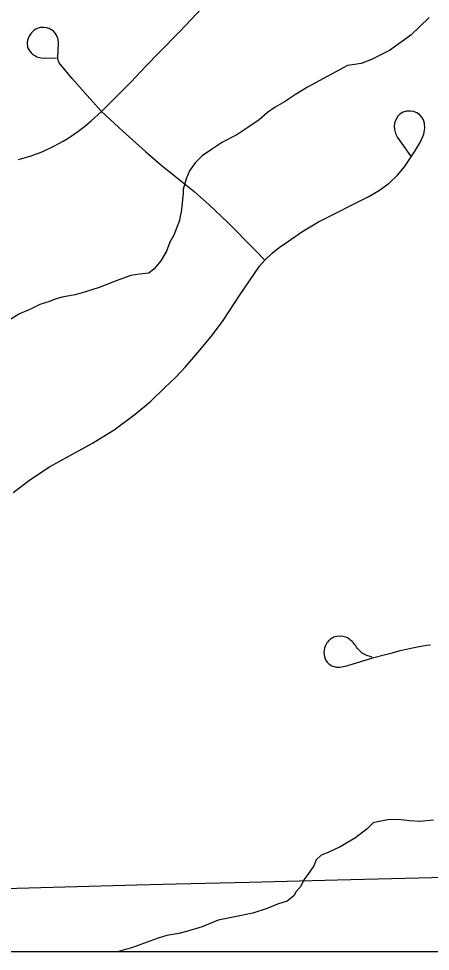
# Model space of a CAD drawing. Extents: x -59 to 82, y -3 to 49.
# Drawn here: x -12.1418 to -11.961, y 28.5482 to 28.9581 of the extents above; entities that cross this region are included whole.
import ezdxf

# ---------------------------------------------------------------- set-up
doc = ezdxf.new("R2010")
doc.units = 0
for name, color, linetype in [('GM_X_City_Street', 7, 'Continuous'), ('GM_X_Corporation', 7, 'Continuous'), ('GM_X_County_Road', 7, 'Continuous'), ('GM_X_Minor_River', 7, 'Continuous'), ('SH_Data', 7, 'Continuous')]:
    doc.layers.add(name, color=color, linetype=linetype)

msp = doc.modelspace()

# ---------------------------------------------------------------- linework, layer by layer
at = {"layer": 'GM_X_City_Street'}
for points in [[(-12.105381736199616, 28.91729018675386), (-12.099081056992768, 28.923590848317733), (-12.09251939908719, 28.930177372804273), (-12.085653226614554, 28.93746606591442), (-12.08039024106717, 28.942890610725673), (-12.071044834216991, 28.952509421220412), (-12.061345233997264, 28.962656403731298)], [(-12.105381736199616, 28.91729018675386), (-12.11170730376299, 28.924268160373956), (-12.118343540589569, 28.931774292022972), (-12.12354440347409, 28.938093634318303), (-12.123960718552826, 28.938665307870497), (-12.124277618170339, 28.939373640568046), (-12.124439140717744, 28.94004474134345), (-12.124538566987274, 28.940715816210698), (-12.124308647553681, 28.947339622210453), (-12.124482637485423, 28.948911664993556), (-12.124588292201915, 28.949383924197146), (-12.124762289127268, 28.94989967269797), (-12.125222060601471, 28.950887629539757), (-12.125507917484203, 28.95135364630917), (-12.125818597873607, 28.951801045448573), (-12.126533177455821, 28.9526212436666), (-12.126968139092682, 28.952963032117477), (-12.127427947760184, 28.953273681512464), (-12.12790641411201, 28.953540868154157), (-12.12840971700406, 28.95377077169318), (-12.128931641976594, 28.95396340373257), (-12.129466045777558, 28.954106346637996), (-12.130553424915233, 28.95424925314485), (-12.13221868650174, 28.95418713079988), (-12.132740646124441, 28.954062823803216), (-12.133262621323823, 28.953895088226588), (-12.13376593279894, 28.95369000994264), (-12.134250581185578, 28.95344768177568), (-12.134903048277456, 28.95306866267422), (-12.13557411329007, 28.952509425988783), (-12.136151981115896, 28.95188184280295), (-12.136649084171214, 28.95129150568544), (-12.13694113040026, 28.95083792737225), (-12.137195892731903, 28.950359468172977), (-12.13741338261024, 28.949862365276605), (-12.137767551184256, 28.948905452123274), (-12.137898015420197, 28.948445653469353), (-12.138009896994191, 28.94750119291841), (-12.13784831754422, 28.94560599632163), (-12.137699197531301, 28.94515238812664), (-12.137512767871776, 28.944711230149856), (-12.137214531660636, 28.944220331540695), (-12.136878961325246, 28.943754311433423), (-12.13651237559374, 28.94331934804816), (-12.136114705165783, 28.94290301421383), (-12.135685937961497, 28.94252402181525), (-12.135232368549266, 28.94217602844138), (-12.134753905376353, 28.94185912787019), (-12.134250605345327, 28.941579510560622), (-12.13373485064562, 28.941337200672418), (-12.1331942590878, 28.941132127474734), (-12.132647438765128, 28.940970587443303), (-12.132088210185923, 28.94084630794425), (-12.130373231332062, 28.940728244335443), (-12.125209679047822, 28.940958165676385)], [(-12.144204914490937, 28.749824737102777), (-12.136437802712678, 28.755740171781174), (-12.12829788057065, 28.76110883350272), (-12.119797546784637, 28.765837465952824), (-12.10943305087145, 28.771460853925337), (-12.099907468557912, 28.77738248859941), (-12.090568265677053, 28.78431697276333), (-12.083820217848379, 28.790052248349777), (-12.077712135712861, 28.79578746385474), (-12.07280953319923, 28.800596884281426), (-12.068466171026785, 28.805033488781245), (-12.062271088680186, 28.812340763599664), (-12.056629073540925, 28.819088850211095), (-12.052006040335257, 28.82547034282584), (-12.044512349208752, 28.836934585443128), (-12.038596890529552, 28.845720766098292), (-12.035987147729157, 28.849343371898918), (-12.033719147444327, 28.85199039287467), (-12.0304134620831, 28.855109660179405), (-12.027387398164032, 28.85747088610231), (-12.023802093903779, 28.859962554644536), (-12.017420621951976, 28.86440535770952), (-12.010113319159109, 28.86874873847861), (-11.988042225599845, 28.880007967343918), (-11.983388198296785, 28.882710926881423), (-11.979131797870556, 28.885768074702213), (-11.975434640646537, 28.889278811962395), (-11.97242722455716, 28.893013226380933), (-11.968058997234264, 28.89953140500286), (-11.965424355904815, 28.903974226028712), (-11.963964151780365, 28.90731097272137), (-11.963411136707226, 28.91000771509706), (-11.963547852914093, 28.912089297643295), (-11.964020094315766, 28.91358677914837), (-11.964747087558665, 28.914786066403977), (-11.965784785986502, 28.915929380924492), (-11.96698403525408, 28.91670606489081), (-11.968438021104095, 28.91727774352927), (-11.969947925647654, 28.917488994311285), (-11.971507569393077, 28.9173833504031), (-11.972911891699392, 28.916967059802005), (-11.974372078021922, 28.916134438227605), (-11.975304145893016, 28.915202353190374), (-11.976087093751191, 28.91400313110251), (-11.976658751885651, 28.91259884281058), (-11.976919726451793, 28.910983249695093), (-11.976814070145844, 28.90932421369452), (-11.976348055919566, 28.907603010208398), (-11.975478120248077, 28.90591286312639), (-11.973682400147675, 28.903414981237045), (-11.969705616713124, 28.89785992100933)], [(-12.141806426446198, 28.89624434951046), (-12.138842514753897, 28.897045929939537), (-12.136251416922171, 28.897847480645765), (-12.131187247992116, 28.899786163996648), (-12.126303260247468, 28.90209145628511), (-12.124165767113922, 28.903203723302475), (-12.122183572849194, 28.904334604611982), (-12.120027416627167, 28.905589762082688), (-12.11874741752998, 28.90642242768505), (-12.115795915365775, 28.908448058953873), (-12.112850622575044, 28.910753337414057), (-12.109899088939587, 28.91314562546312), (-12.105381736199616, 28.91729018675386)], [(-12.105381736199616, 28.91729018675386), (-12.09609848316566, 28.908622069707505), (-12.08615034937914, 28.89969297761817), (-12.079439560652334, 28.894026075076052), (-12.071976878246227, 28.887980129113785), (-12.064706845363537, 28.882126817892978), (-12.058089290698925, 28.876267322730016), (-12.050061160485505, 28.868618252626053), (-12.03816193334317, 28.856526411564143), (-12.033719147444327, 28.85199039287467)], [(-11.986563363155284, 28.67752211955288), (-11.987899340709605, 28.677863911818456), (-11.98853311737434, 28.678081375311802), (-11.989154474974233, 28.678329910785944), (-11.989757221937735, 28.678621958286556), (-11.990347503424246, 28.67894507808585), (-11.990912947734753, 28.67930548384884), (-11.99145979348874, 28.67969073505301), (-11.991987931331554, 28.68019402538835), (-11.992485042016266, 28.680722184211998), (-11.992951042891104, 28.6812814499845), (-11.993386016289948, 28.68186553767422), (-11.993789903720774, 28.68246825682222), (-11.994274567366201, 28.683114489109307), (-11.994796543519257, 28.683723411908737), (-11.995355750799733, 28.684301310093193), (-11.99595227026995, 28.68484189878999), (-11.996573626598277, 28.685345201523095), (-11.997232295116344, 28.685811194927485), (-11.997754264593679, 28.68605977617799), (-11.998294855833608, 28.686271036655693), (-11.998854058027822, 28.68643878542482), (-11.999419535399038, 28.68656309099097), (-12.00011547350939, 28.686662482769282), (-12.002308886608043, 28.686550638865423), (-12.002868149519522, 28.68642014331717), (-12.003396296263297, 28.68621508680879), (-12.003899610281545, 28.68597279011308), (-12.004384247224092, 28.68568695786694), (-12.004850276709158, 28.6853700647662), (-12.005285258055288, 28.685015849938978), (-12.005695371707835, 28.68463063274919), (-12.006074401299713, 28.684214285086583), (-12.006422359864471, 28.68377313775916), (-12.007223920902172, 28.68225077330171), (-12.00747248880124, 28.681399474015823), (-12.00763401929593, 28.68050471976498), (-12.007733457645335, 28.679460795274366), (-12.00755324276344, 28.67760290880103), (-12.007286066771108, 28.676764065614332), (-12.007093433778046, 28.676341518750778), (-12.006702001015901, 28.675726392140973), (-12.0063726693, 28.675316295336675), (-12.00601226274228, 28.674931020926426), (-12.00562080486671, 28.67458304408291), (-12.005204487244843, 28.674259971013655), (-12.00476332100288, 28.67396789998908), (-12.00430349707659, 28.673719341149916), (-12.003825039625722, 28.673501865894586), (-12.003327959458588, 28.67332166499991), (-12.002818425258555, 28.67317877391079), (-12.00230266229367, 28.673079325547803), (-12.001780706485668, 28.673017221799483), (-12.000885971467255, 28.673085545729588), (-12.000090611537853, 28.67317253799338), (-11.999295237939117, 28.673303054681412), (-11.998512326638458, 28.67347702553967), (-11.997735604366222, 28.673688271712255), (-11.99697755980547, 28.673943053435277), (-11.99575967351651, 28.67432209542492), (-11.985910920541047, 28.67726735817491), (-11.981368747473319, 28.678497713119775), (-11.977242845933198, 28.679566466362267), (-11.974260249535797, 28.680355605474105), (-11.97151381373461, 28.681045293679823), (-11.968935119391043, 28.68162937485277), (-11.966716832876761, 28.682064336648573), (-11.964392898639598, 28.682499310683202), (-11.962696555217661, 28.682735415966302), (-11.96099401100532, 28.682928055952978)]]:
    msp.add_lwpolyline(points, dxfattribs=at)
at = {"layer": 'GM_X_Corporation'}
msp.add_lwpolyline([(-12.43225661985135, 31.172704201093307), (-12.423700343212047, 30.704955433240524), (-12.405357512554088, 29.65746219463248), (-12.397310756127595, 29.16675382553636), (-12.283220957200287, 29.16948166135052), (-12.280381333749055, 28.997679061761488), (-12.2779144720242, 28.918678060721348), (-12.274447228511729, 28.850712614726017), (-12.272900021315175, 28.785002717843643), (-12.270265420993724, 28.59659086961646), (-12.269334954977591, 28.548176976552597), (-9.837660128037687, 28.548176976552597)], dxfattribs=at)
at = {"layer": 'GM_X_County_Road'}
msp.add_lwpolyline([(-12.25982322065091, 28.573846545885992), (-12.251751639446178, 28.574231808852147), (-12.242132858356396, 28.57469161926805), (-12.22295113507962, 28.575660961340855), (-12.211803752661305, 28.57585361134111), (-12.204204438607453, 28.5759964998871), (-12.175720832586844, 28.57582252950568), (-12.14256451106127, 28.57590330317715), (-12.08989101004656, 28.577407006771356), (-12.072536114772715, 28.577854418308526), (-12.04054180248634, 28.57856900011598), (-12.00184288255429, 28.579581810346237), (-11.948529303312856, 28.580874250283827), (-11.902498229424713, 28.58217290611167), (-11.887268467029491, 28.582464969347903), (-11.853952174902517, 28.58279586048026)], dxfattribs=at)
at = {"layer": 'GM_X_Minor_River'}
for points in [[(-11.961503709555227, 28.958636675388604), (-11.969649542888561, 28.950818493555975), (-11.978963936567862, 28.944108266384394), (-11.986833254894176, 28.94009690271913), (-11.991344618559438, 28.938458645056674), (-11.994371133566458, 28.937998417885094), (-11.997397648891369, 28.93753819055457), (-12.01498855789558, 28.927949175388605), (-12.020221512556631, 28.92476925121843), (-12.025073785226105, 28.92160069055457), (-12.02918552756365, 28.919210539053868), (-12.03254158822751, 28.9168412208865), (-12.036255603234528, 28.913701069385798), (-12.040727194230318, 28.910540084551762), (-12.045948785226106, 28.9069813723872), (-12.052318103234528, 28.903771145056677), (-12.057170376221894, 28.900602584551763), (-12.061272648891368, 28.89783175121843), (-12.06422908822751, 28.894710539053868), (-12.06679158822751, 28.89122190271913), (-12.068217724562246, 28.887761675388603), (-12.068907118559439, 28.88508175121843), (-12.069613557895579, 28.883161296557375), (-12.069562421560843, 28.881261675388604), (-12.069869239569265, 28.8785912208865), (-12.070168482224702, 28.875540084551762), (-12.070486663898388, 28.873250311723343), (-12.070814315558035, 28.8713412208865), (-12.071143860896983, 28.869430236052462), (-12.072210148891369, 28.866738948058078), (-12.073626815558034, 28.86289993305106), (-12.075441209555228, 28.859810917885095), (-12.076857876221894, 28.85597000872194), (-12.079401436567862, 28.851720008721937), (-12.082346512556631, 28.84822000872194), (-12.084571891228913, 28.846259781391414), (-12.088734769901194, 28.845769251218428), (-12.092522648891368, 28.845290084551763), (-12.09778401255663, 28.84325031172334), (-12.106431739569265, 28.8399813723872), (-12.112831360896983, 28.837911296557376), (-12.116977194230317, 28.83666319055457), (-12.12038249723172, 28.836191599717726), (-12.122647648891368, 28.835752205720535), (-12.125284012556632, 28.83492266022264), (-12.128670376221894, 28.833693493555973), (-12.132433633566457, 28.832452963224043), (-12.136558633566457, 28.830443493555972), (-12.141441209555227, 28.82841319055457), (-12.145174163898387, 28.82603440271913)], [(-11.965659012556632, 28.605231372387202), (-11.97022151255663, 28.60549084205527), (-11.97517605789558, 28.606121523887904), (-11.979730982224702, 28.606002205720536), (-11.984265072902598, 28.605123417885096), (-11.986153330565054, 28.604693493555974), (-11.988736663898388, 28.60196243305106), (-11.993946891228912, 28.598023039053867), (-12.000677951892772, 28.5940438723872), (-12.005929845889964, 28.591623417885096), (-12.008933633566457, 28.5904037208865), (-12.011160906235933, 28.588443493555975), (-12.012227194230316, 28.585754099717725), (-12.014782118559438, 28.581882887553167), (-12.016619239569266, 28.57955334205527), (-12.018054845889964, 28.576473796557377), (-12.019901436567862, 28.57452493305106), (-12.02098855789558, 28.572593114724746), (-12.023963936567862, 28.570233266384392), (-12.028107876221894, 28.56898516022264), (-12.032611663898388, 28.566964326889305), (-12.039011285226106, 28.56489425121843), (-12.046193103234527, 28.563564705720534), (-12.054121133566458, 28.561835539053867), (-12.061261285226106, 28.55898516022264), (-12.068041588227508, 28.556907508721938), (-12.071437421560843, 28.55605712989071), (-12.074083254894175, 28.5556063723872), (-12.07672908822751, 28.555157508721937), (-12.080494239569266, 28.55391697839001), (-12.085388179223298, 28.552267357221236), (-12.091776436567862, 28.549818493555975), (-12.098005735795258, 28.548176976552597)], [(-11.959596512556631, 28.60576925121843), (-11.965659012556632, 28.605231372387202)]]:
    msp.add_lwpolyline(points, dxfattribs=at)
at = {"layer": 'SH_Data'}
msp.add_lwpolyline([(-15.078583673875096, 28.548176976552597), (-8.278583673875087, 28.548176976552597), (-8.278583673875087, 35.348176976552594), (-15.078583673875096, 35.348176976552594)], close=True, dxfattribs=at)

doc.saveas('drawing.dxf')
